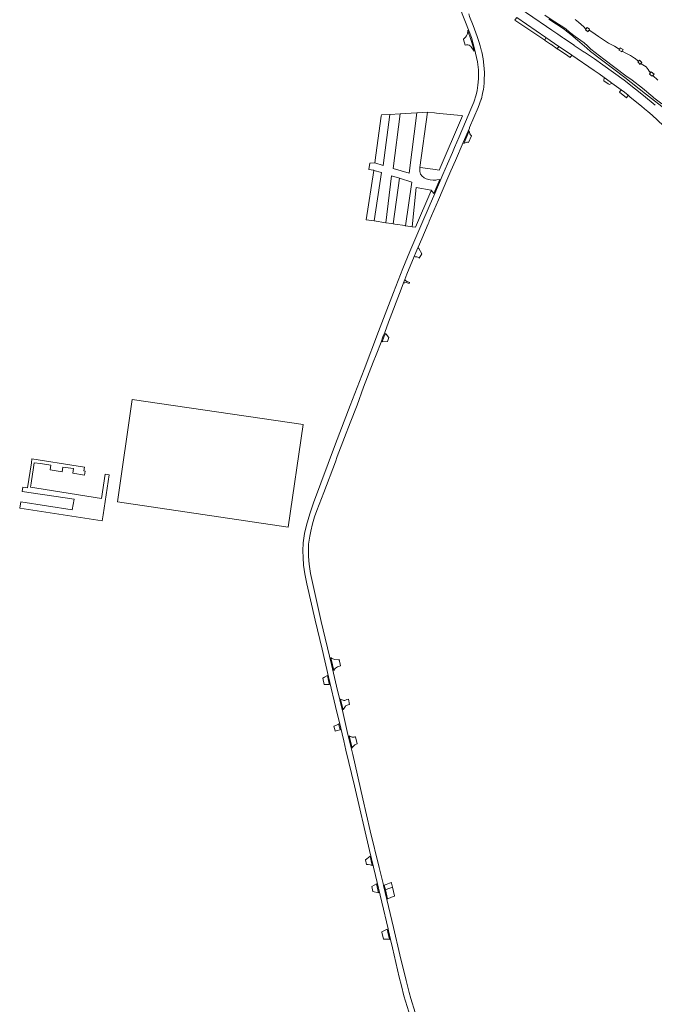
# Model space of a CAD drawing. Header units: metres. Extents: x 166325 to 190320, y 381923 to 404576.
# Tile 1046 of 1056: x 184566 to 184933, y 384244 to 384814. Entities that reach past the tile are written whole.
import ezdxf

# ---------------------------------------------------------------- set-up
doc = ezdxf.new("R2010")
doc.units = ezdxf.units.M
for name, color, linetype, lineweight in [('B-WE-OG-WATER_MEER-GV', 8, 'Continuous', 18), ('B-WE-VH-VERHARDING_ASFALT-GV', 8, 'Continuous', 18), ('B-WE-VH-VERHARDING_BETON-GV', 8, 'Continuous', 18), ('B-WE-VH-VERHARDING_BETONSTRAATSTEEN-GV', 8, 'Continuous', 18), ('B-WE-VH-VERHARDING_GESLOTEN-GV', 8, 'Continuous', 18), ('B-WE-VH-VERHARDING_HALFVERHARDING-GV', 8, 'Continuous', 18), ('B-WE-VH-VERHARDING_STRAATBAKSTEEN-GV', 8, 'Continuous', 18)]:
    doc.layers.add(name, color=color, linetype=linetype, lineweight=lineweight)

msp = doc.modelspace()

# ---------------------------------------------------------------- linework, layer by layer
at = {"layer": 'B-WE-OG-WATER_MEER-GV', "flags": 128}
msp.add_lwpolyline([(184887.27, 384814.566), (184889.185, 384812.906), (184892.248, 384810.193), (184893.429, 384808.981), (184893.57, 384808.953), (184894.156, 384809.858), (184895.664, 384808.901), (184895.334, 384808.348), (184896.94, 384807.385), (184900.833, 384804.704), (184906.61, 384800.843), (184910.01, 384799.114), (184910.166, 384799.021), (184912.289, 384797.76), (184912.905, 384797.239), (184913.308, 384797.891), (184913.444, 384798.087), (184915.024, 384797.022), (184914.957, 384796.896), (184914.481, 384796.182), (184916.329, 384795.12), (184919.262, 384793.608), (184921.715, 384792.027), (184921.993, 384791.848), (184923.464, 384790.682), (184923.996, 384790.38), (184924.502, 384790.865), (184925.884, 384789.624), (184925.45, 384789.134), (184925.39, 384789.065), (184925.595, 384788.872), (184925.604, 384788.863), (184928.402, 384787.013), (184929.581, 384785.46), (184930.197, 384784.649), (184930.252, 384784.576), (184930.934, 384783.679), (184931.286, 384784.166), (184932.965, 384782.897), (184932.382, 384782.173), (184932.293, 384782.063), (184935.082, 384779.43)], dxfattribs=at)
at = {"layer": 'B-WE-VH-VERHARDING_ASFALT-GV', "flags": 128}
for points in [[(184820.492, 384821.186), (184825.927, 384807.483), (184827.182, 384803.971), (184829.044, 384797.582), (184830.764, 384789.994), (184831.23, 384785.297), (184831.244, 384780.177), (184830.891, 384776.496), (184830.539, 384773.337), (184829.96, 384770.883), (184828.592, 384766.68), (184826.956, 384762.533), (184823.797, 384755.199), (184820.059, 384746.595), (184817.436, 384740.46), (184816.167, 384737.456), (184813.374, 384730.968), (184810.722, 384724.734), (184808.099, 384718.796), (184805.476, 384712.463), (184803.275, 384707.555), (184797.881, 384695.041), (184791.591, 384680.231), (184787.459, 384670.264), (184782.136, 384656.508), (184773.464, 384633.871), (184765.091, 384611.892), (184757.017, 384590.96), (184748.525, 384568.742), (184739.912, 384545.926), (184735.666, 384534.533), (184733.543, 384528.343), (184731.599, 384521.644), (184730.493, 384516.919), (184729.835, 384511.387), (184729.626, 384506.872), (184729.715, 384502.955), (184730.014, 384498.589), (184730.672, 384493.535), (184731.868, 384487.674), (184736.743, 384466.652), (184740.72, 384449.936), (184744.488, 384433.908), (184749.351, 384413.488), (184750.593, 384408.175), (184753.231, 384396.89), (184754.524, 384391.36), (184759.428, 384370.697), (184768.186, 384333.304), (184771.685, 384318.771), (184775.303, 384303.371), (184778.908, 384287.953), (184779.191, 384286.742), (184780.337, 384281.841), (184781.463, 384277.026), (184785.453, 384260.051), (184786.636, 384255.017), (184788.132, 384249.186), (184791.002, 384239.796)], [(184830.51, 384804.7), (184828.266, 384810.989), (184826.122, 384816.264), (184825.647, 384817.769)], [(184933.645, 384764.853), (184926.971, 384770.394), (184922.204, 384774.237), (184915.59, 384779.302), (184909.572, 384783.831), (184903.286, 384788.27), (184898.4, 384791.666), (184892.727, 384795.482), (184892.571, 384795.587), (184886.776, 384799.484), (184886.744, 384799.506), (184886.662, 384799.561), (184880.607, 384803.677), (184879.959, 384804.118), (184877.182, 384806.006), (184873.845, 384808.274), (184870.753, 384810.376), (184854.903, 384821.28)], [(184853.438, 384815.606), (184870.236, 384804.13), (184877.884, 384798.905), (184878.895, 384798.214), (184885.397, 384793.783), (184898.238, 384785.032), (184899.439, 384784.215), (184899.48, 384784.186), (184901.214, 384783.004), (184904.038, 384780.957), (184907.604, 384778.372), (184908.554, 384777.683), (184913.975, 384773.753), (184915.815, 384772.42), (184918.02, 384770.605), (184919.039, 384769.766), (184923.943, 384765.73), (184925.709, 384764.277), (184927.477, 384762.822), (184929.332, 384761.295), (184931.829, 384759.043), (184938.315, 384753.194)], [(184794.698, 384239.415), (184792.145, 384247.554), (184791.088, 384251.084), (184789.332, 384258.045), (184785.802, 384272.825), (184782.112, 384288.802), (184776.315, 384313.098), (184776.068, 384314.134), (184773.854, 384323.489), (184768.568, 384344.732), (184764.265, 384363.17), (184758.44, 384388.896), (184755.718, 384400.546), (184752.996, 384412.69), (184749.103, 384428.459), (184746.171, 384440.951), (184740.263, 384465.898), (184733.951, 384493.741), (184733.215, 384499.178), (184732.916, 384503.544), (184732.839, 384507.318), (184732.926, 384510.648), (184733.673, 384515.246), (184734.209, 384518.208), (184735.182, 384522.369), (184736.367, 384526.431), (184737.735, 384530.154), (184741.656, 384540.605), (184748.468, 384558.419), (184749.512, 384561.409), (184753.616, 384572.41), (184756.987, 384580.957), (184760.979, 384591.112), (184764.787, 384601.578), (184770.386, 384616.077), (184771.98, 384620.364), (184774.849, 384627.749), (184775.986, 384630.675), (184776.974, 384633.245), (184779.272, 384639.222), (184786.465, 384658.305), (184787.914, 384662.006), (184788.651, 384663.888), (184789.85, 384666.95), (184794.028, 384677.231), (184794.994, 384679.609), (184796.135, 384682.248), (184796.294, 384682.614), (184798.435, 384687.564), (184802.096, 384696.093), (184802.455, 384696.929), (184802.793, 384697.718), (184808.082, 384710.06), (184813.625, 384722.866), (184815.365, 384726.889), (184817.97, 384732.909), (184822.37, 384743.176), (184826.009, 384751.611), (184826.138, 384751.914), (184831.1, 384763.543), (184832.934, 384768.437), (184832.967, 384768.574), (184833.696, 384771.582), (184834.128, 384774.237), (184834.316, 384775.39), (184834.533, 384777.985), (184834.669, 384779.608), (184834.824, 384783.289), (184834.777, 384783.888), (184834.457, 384787.971), (184834.034, 384791.709), (184833.216, 384795.757), (184833.135, 384796.067), (184832.328, 384799.156), (184831.538, 384801.725), (184831.326, 384802.414), (184830.51, 384804.7)]]:
    msp.add_lwpolyline(points, dxfattribs=at)
for points in [[(184771.304, 384731.461), (184776.065, 384730.001), (184779.934, 384759.568), (184775.126, 384759.283), (184775.015, 384758.476), (184771.914, 384735.899)], [(184795.684, 384760.46), (184786.033, 384759.93), (184781.834, 384728.25), (184791.065, 384725.421)], [(184770.874, 384697.83), (184775.063, 384725.809), (184770.766, 384727.144), (184766.16, 384698.402)], [(184777.556, 384696.825), (184780.932, 384696.318), (184781.905, 384696.171), (184785.534, 384722.575), (184780.992, 384723.984)]]:
    msp.add_lwpolyline(points, close=True, dxfattribs=at)
at = {"layer": 'B-WE-VH-VERHARDING_BETON-GV', "flags": 128}
for points in [[(184894.923, 384807.66), (184895.334, 384808.348), (184895.664, 384808.901), (184894.156, 384809.858), (184893.57, 384808.953), (184893.332, 384808.584), (184893.26, 384808.473), (184894.788, 384807.433)], [(184914.23, 384795.805), (184914.331, 384795.957), (184914.481, 384796.182), (184914.957, 384796.896), (184915.024, 384797.022), (184913.444, 384798.087), (184913.308, 384797.891), (184912.905, 384797.239), (184912.65, 384796.824), (184912.624, 384796.782), (184912.929, 384796.597)], [(184924.958, 384788.572), (184925.39, 384789.065), (184925.45, 384789.134), (184925.884, 384789.624), (184924.502, 384790.865), (184923.996, 384790.38), (184923.927, 384790.315), (184923.588, 384789.999), (184923.515, 384789.931), (184924.881, 384788.485)], [(184930.324, 384782.837), (184930.319, 384782.829), (184931.945, 384781.63), (184931.971, 384781.662), (184932.293, 384782.063), (184932.382, 384782.173), (184932.965, 384782.897), (184931.286, 384784.166), (184930.934, 384783.679), (184930.72, 384783.383)]]:
    msp.add_lwpolyline(points, close=True, dxfattribs=at)
at = {"layer": 'B-WE-VH-VERHARDING_BETONSTRAATSTEEN-GV', "flags": 128}
for points in [[(184852.408, 384814.097), (184869.743, 384802.474), (184870.224, 384804.091), (184870.236, 384804.13), (184853.438, 384815.606), (184853.394, 384815.542)], [(184877.884, 384798.905), (184870.236, 384804.13), (184870.224, 384804.091), (184869.743, 384802.474), (184870.117, 384802.223), (184873.085, 384800.233), (184873.131, 384800.201), (184876.928, 384797.584), (184877.872, 384798.888)], [(184903.841, 384779.034), (184904.085, 384778.866), (184906.128, 384777.458), (184906.353, 384777.307), (184906.384, 384777.286), (184907.143, 384776.776), (184908.554, 384777.683), (184907.604, 384778.372), (184904.038, 384780.957), (184904.035, 384780.929)], [(184912.986, 384772.481), (184917.037, 384769.122), (184918.02, 384770.605), (184915.815, 384772.42), (184913.975, 384773.753)], [(184771.304, 384731.461), (184768.417, 384731.234), (184767.825, 384727.569), (184770.554, 384727.21), (184770.766, 384727.144), (184775.063, 384725.809), (184770.874, 384697.83), (184777.556, 384696.825), (184780.992, 384723.984), (184785.534, 384722.575), (184792.632, 384720.373), (184789.022, 384695.099), (184789.228, 384695.066), (184792.893, 384694.479), (184795.212, 384717.204), (184803.929, 384715.631), (184805.364, 384713.657), (184808.871, 384721.877), (184807.231, 384721.57), (184806.545, 384721.441), (184805.904, 384721.395), (184805.036, 384721.455), (184803.329, 384721.652), (184801.089, 384722.276), (184799.916, 384722.9), (184799.742, 384723.032), (184798.695, 384723.83), (184797.751, 384725.018), (184797.355, 384726.388), (184797.354, 384728.134), (184797.353, 384728.811), (184801.733, 384760.789), (184795.684, 384760.46), (184791.065, 384725.421), (184781.834, 384728.25), (184786.033, 384759.93), (184779.934, 384759.568), (184776.065, 384730.001)], [(184801.733, 384760.789), (184797.353, 384728.811), (184797.443, 384728.798), (184801.911, 384728.156), (184803.284, 384727.959), (184804.769, 384727.746), (184806.172, 384727.545), (184808.474, 384727.214), (184808.555, 384727.202), (184822.099, 384758.782), (184821.48, 384758.843), (184819.195, 384759.068), (184808.664, 384760.106), (184807.02, 384760.268), (184805.838, 384760.384)], [(184789.022, 384695.099), (184792.632, 384720.373), (184785.534, 384722.575), (184781.905, 384696.171), (184782.903, 384696.021), (184788.801, 384695.135)], [(184792.893, 384694.479), (184794.776, 384694.178), (184803.642, 384714.958), (184803.929, 384715.631), (184795.212, 384717.204)], [(184777.404, 384632.745), (184776.528, 384630.467), (184775.495, 384627.807), (184778.643, 384628.087), (184779.382, 384630.447), (184779.258, 384630.591), (184777.769, 384632.322), (184777.472, 384632.666)], [(184613.317, 384524.143), (184613.851, 384527.596), (184617.456, 384550.901), (184615.167, 384551.268), (184612.988, 384537.208), (184575.478, 384543.055), (184571.849, 384543.609), (184572.214, 384545.998), (184573.61, 384555.155), (184574.023, 384557.863), (184577.59, 384557.319), (184583.701, 384556.388), (184583.292, 384553.704), (184590.099, 384552.666), (184590.51, 384555.36), (184596.707, 384554.416), (184596.297, 384551.731), (184603.17, 384550.683), (184603.522, 384552.988), (184602.785, 384553.113), (184603.063, 384555.304), (184599.379, 384555.832), (184572.636, 384560.008), (184572.335, 384557.872), (184570.057, 384543.259), (184567.325, 384543.656), (184567.021, 384541.117), (184597.083, 384536.664), (184596.032, 384530.489), (184566.158, 384535.181), (184565.572, 384531.566)], [(184750.789, 384440.02), (184751.409, 384440.227), (184750.562, 384443.821), (184750.249, 384443.743), (184749.982, 384443.772), (184748.071, 384443.978), (184746.422, 384444.577), (184745.964, 384444.778), (184745.734, 384444.879), (184746.713, 384440.743), (184747.487, 384437.446), (184747.63, 384437.705), (184747.919, 384438.225), (184748.049, 384438.516), (184748.457, 384438.924), (184749.601, 384439.622)], [(184743.777, 384434.646), (184742.087, 384433.606), (184741.112, 384433.006), (184741.921, 384429.501), (184744.995, 384429.492), (184744.682, 384430.817)], [(184751.452, 384420.934), (184752.971, 384414.782), (184753.014, 384414.853), (184753.166, 384415.103), (184754.2, 384416.804), (184754.365, 384417.075), (184755.837, 384417.603), (184756.669, 384417.901), (184755.966, 384420.886), (184755.945, 384420.975), (184755.117, 384420.682), (184753.857, 384420.237), (184753.383, 384420.069), (184752.057, 384420.663), (184751.597, 384420.869)], [(184750.391, 384406.648), (184748.666, 384405.679), (184747.444, 384405.233), (184747.445, 384405.231), (184748.334, 384402.518), (184748.322, 384402.379), (184749.385, 384402.755), (184751.213, 384403.167), (184751.162, 384403.383), (184750.513, 384406.132), (184750.465, 384406.336)], [(184761.099, 384395.075), (184760.142, 384399.172), (184759.656, 384399.03), (184759.278, 384398.958), (184758.895, 384398.925), (184758.511, 384398.929), (184758.129, 384398.972), (184757.753, 384399.052), (184757.386, 384399.168), (184757.033, 384399.32), (184756.418, 384399.661), (184758.092, 384392.496), (184758.521, 384393.247), (184758.762, 384393.585), (184759.036, 384393.897), (184759.34, 384394.18), (184759.671, 384394.43), (184760.025, 384394.646), (184760.4, 384394.824)], [(184769.786, 384324.538), (184768.476, 384330.085), (184766.647, 384328.519), (184765.785, 384327.987), (184766.53, 384325.158), (184767.352, 384325.221), (184768.566, 384325.081)], [(184770.092, 384309.606), (184773.482, 384308.811), (184772.254, 384314.036), (184769.569, 384312.47)], [(184781.527, 384312.091), (184777.881, 384310.75), (184777.503, 384310.611), (184777.409, 384310.576), (184778.673, 384305.283), (184778.747, 384305.313), (184779.122, 384305.465), (184781.937, 384306.606), (184782.733, 384306.928), (184782.726, 384306.984)], [(184778.434, 384287.737), (184776.489, 384286.851), (184775.249, 384286.286), (184775.322, 384285.978), (184776.198, 384282.011), (184776.21, 384281.965), (184778.909, 384281.884), (184779.816, 384281.857)]]:
    msp.add_lwpolyline(points, close=True, dxfattribs=at)
for points in [[(184825.373, 384748.671), (184823.112, 384743.428), (184822.805, 384742.717)], [(184825.946, 384750), (184825.373, 384748.671)], [(184825.52, 384743.355), (184827.212, 384747.063), (184827.31, 384747.037)]]:
    msp.add_lwpolyline(points, dxfattribs=at)
at = {"layer": 'B-WE-VH-VERHARDING_BETONSTRAATSTEEN-GV'}
for points in [[(184827.31, 384747.037, -0.2215273), (184825.946, 384750)], [(184822.805, 384742.717, -0.1249974), (184824.53, 384743.373)], [(184824.53, 384743.373, -0.0666814), (184825.52, 384743.355)]]:
    msp.add_lwpolyline(points, format="xyb", dxfattribs=at)
at = {"layer": 'B-WE-VH-VERHARDING_GESLOTEN-GV', "flags": 128}
msp.add_lwpolyline([(184721.103, 384520.441), (184729.709, 384579.933), (184630.706, 384594.55), (184622.162, 384535.197)], close=True, dxfattribs=at)
at = {"layer": 'B-WE-VH-VERHARDING_HALFVERHARDING-GV', "flags": 128}
for points in [[(184937.541, 384765.579), (184932.931, 384769.153), (184932.252, 384769.726), (184926.376, 384774.693), (184920.298, 384779.265), (184916.734, 384781.945), (184903.984, 384791.44), (184896.351, 384797.339), (184894.405, 384799.179), (184892.566, 384800.912), (184887.301, 384804.613), (184883.939, 384807.235), (184881.824, 384809.074), (184879.202, 384810.766), (184873.937, 384814.191), (184869.708, 384816.919)], [(184872.015, 384814.714), (184880.929, 384808.833), (184882.338, 384807.705), (184884.756, 384805.771), (184888.65, 384802.476), (184888.694, 384802.438), (184894.016, 384797.884), (184896.271, 384795.953), (184916.041, 384780.81), (184928.055, 384771.424), (184940.968, 384761.507)], [(184826.998, 384798.701), (184828.836, 384796.2), (184828.387, 384798.019), (184826.927, 384802.99), (184825.227, 384807.885), (184825.08, 384808.251)], [(184822.527, 384803.073), (184822.566, 384802.97), (184823.496, 384799.644)]]:
    msp.add_lwpolyline(points, dxfattribs=at)
at = {"layer": 'B-WE-VH-VERHARDING_HALFVERHARDING-GV'}
for points in [[(184823.764, 384804.229, -0.0714473), (184822.527, 384803.073)], [(184825.065, 384807.479, -0.1492149), (184823.764, 384804.229)], [(184825.08, 384808.251, -0.0323712), (184825.065, 384807.479)], [(184823.496, 384799.644, -0.2613607), (184826.519, 384799.168)], [(184826.519, 384799.168, -0.0549864), (184826.998, 384798.701)]]:
    msp.add_lwpolyline(points, format="xyb", dxfattribs=at)
at = {"layer": 'B-WE-VH-VERHARDING_HALFVERHARDING-GV', "flags": 128}
msp.add_lwpolyline([(184876.928, 384797.584), (184878.78, 384796.308), (184882.994, 384793.403), (184884.449, 384792.4), (184885.39, 384793.773), (184885.397, 384793.783), (184878.895, 384798.214), (184877.884, 384798.905), (184877.872, 384798.888)], close=True, dxfattribs=at)
at = {"layer": 'B-WE-VH-VERHARDING_STRAATBAKSTEEN-GV', "flags": 128}
for points in [[(184796.975, 384676.348), (184798.451, 384678.866), (184796.745, 384681.829), (184796.655, 384681.987), (184796.299, 384682.605), (184796.294, 384682.614), (184796.135, 384682.248), (184794.994, 384679.609), (184794.028, 384677.231), (184794.566, 384677.013)], [(184796.874, 384676.439), (184796.975, 384676.348)]]:
    msp.add_lwpolyline(points, dxfattribs=at)
at = {"layer": 'B-WE-VH-VERHARDING_STRAATBAKSTEEN-GV'}
for points in [[(184794.566, 384677.013, -0.0415403), (184795.001, 384677.073)], [(184795.001, 384677.073, -0.0170405), (184795.176, 384677.076)], [(184795.176, 384677.076, -0.1750243), (184796.874, 384676.439)]]:
    msp.add_lwpolyline(points, format="xyb", dxfattribs=at)
at = {"layer": 'B-WE-VH-VERHARDING_STRAATBAKSTEEN-GV', "flags": 128}
for points in [[(184788.566, 384662.079), (184789.498, 384662.131), (184791.178, 384661.532), (184791.407, 384662.115), (184791.446, 384662.215), (184789.739, 384662.847), (184789.083, 384663.399), (184788.651, 384663.888), (184787.914, 384662.006), (184788.57, 384662.09)], [(184781.527, 384312.091), (184780.965, 384314.483), (184780.9, 384314.762), (184779.841, 384314.378), (184777.782, 384313.631), (184777.25, 384313.437), (184776.871, 384313.3), (184776.768, 384313.263), (184777.409, 384310.576), (184777.503, 384310.611), (184777.881, 384310.75)]]:
    msp.add_lwpolyline(points, close=True, dxfattribs=at)

doc.saveas('drawing.dxf')
